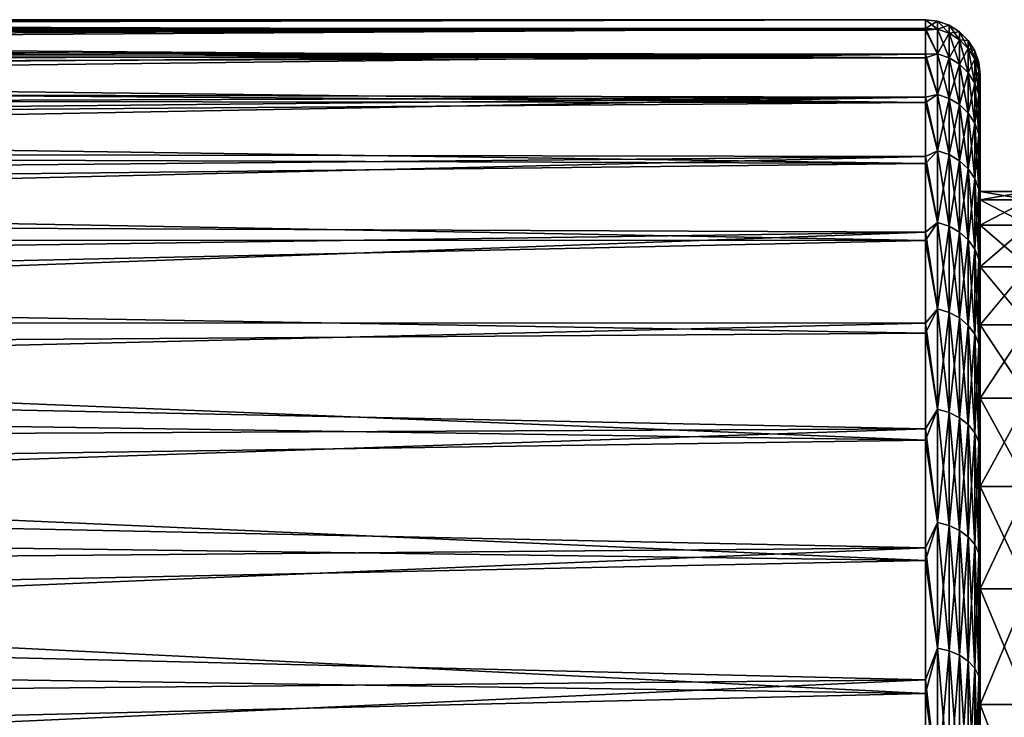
# Model space of a CAD drawing. Header units: metres. Extents: x -44 to 117, y -432 to 89.
# Tile 1007 of 1056: x 42 to 56, y 18 to 28. Entities that reach past the tile are written whole.
import ezdxf

# ---------------------------------------------------------------- set-up
doc = ezdxf.new("R2010")
doc.units = ezdxf.units.M
doc.layers.add('solid_125568', color=7, linetype='CONTINUOUS')

msp = doc.modelspace()

# ---------------------------------------------------------------- linework, layer by layer
at = {"layer": 'solid_125568'}
for points in [[(54.700001, 28, 52), (5.107524, 27.988935, 52.78706), (5.103251, 27.98074, 53.038383)], [(54.700001, 28, 52), (5.103251, 27.98074, 53.038383), (5.11938, 27.970257, 53.290257)], [(54.700001, 28, 52), (5.132648, 27.994957, 52.531391), (5.107524, 27.988935, 52.78706)], [(54.700001, 28, 52), (5.11938, 27.970257, 53.290257), (5.156945, 27.957169, 53.548122)], [(54.700001, 28, 52), (5.179847, 27.998705, 52.269356), (5.132648, 27.994957, 52.531391)], [(54.700001, 28, 52), (5.156945, 27.957169, 53.548122), (5.218321, 27.940971, 53.817162)], [(54.700001, 28, 52), (5.250309, 28, 52), (5.179847, 27.998705, 52.269356)], [(54.700001, 28, 52), (5.218321, 27.940971, 53.817162), (5.307486, 27.920895, 54.103252)], [(54.700001, 27.998743, 51.734615), (5.354377, 27.99839, 51.699684), (5.250309, 28, 52)], [(54.700001, 27.999685, 51.867306), (54.700001, 27.998743, 51.734615), (5.250309, 28, 52)], [(54.700001, 28, 52), (54.700001, 27.999685, 51.867306), (5.250309, 28, 52)], [(54.700001, 28, 52), (5.307486, 27.920895, 54.103252), (5.429921, 27.895905, 54.412151)], [(54.700001, 27.998743, 51.734615), (54.700001, 27.847574, 49.082363), (5.354377, 27.99839, 51.699684)], [(54.700001, 27.847574, 49.082363), (5.495684, 27.992998, 51.373848), (5.354377, 27.99839, 51.699684)], [(54.700001, 27.873978, 54.653564), (54.700001, 28, 52), (5.429921, 27.895905, 54.412151)], [(54.700001, 27.847574, 49.082363), (5.681963, 27.982712, 51.016197), (5.495684, 27.992998, 51.373848)], [(54.700001, 27.847574, 49.082363), (5.921327, 27.966095, 50.622478), (5.681963, 27.982712, 51.016197)], [(54.700001, 27.847574, 49.082363), (6.22024, 27.941513, 50.191181), (5.921327, 27.966095, 50.622478)], [(54.878017, 27.860584, 49.418335), (54.700001, 27.999685, 51.867306), (54.700001, 28, 52)], [(54.878017, 27.979942, 52), (54.700001, 28, 52), (54.700001, 27.873978, 54.653564)], [(54.878017, 27.860584, 49.418335), (54.700001, 28, 52), (54.878017, 27.979942, 52)], [(54.878017, 27.860584, 49.418335), (54.700001, 27.998743, 51.734615), (54.700001, 27.999685, 51.867306)], [(54.878017, 27.860584, 49.418335), (54.700001, 27.847574, 49.082363), (54.700001, 27.998743, 51.734615)], [(54.878017, 27.860584, 54.581665), (54.878017, 27.979942, 52), (54.700001, 27.873978, 54.653564)], [(55.047268, 27.920696, 52), (54.878017, 27.979942, 52), (54.878017, 27.860584, 54.581665)], [(55.047268, 27.801592, 49.423801), (54.878017, 27.979942, 52), (55.047268, 27.920696, 52)], [(55.047268, 27.801592, 49.423801), (54.878017, 27.860584, 49.418335), (54.878017, 27.979942, 52)], [(54.700001, 27.873978, 54.653564), (5.429921, 27.895905, 54.412151), (5.592243, 27.864759, 54.748669)], [(54.700001, 27.873978, 54.653564), (5.592243, 27.864759, 54.748669), (5.801667, 27.825975, 55.116898)], [(54.700001, 27.873978, 54.653564), (5.801667, 27.825975, 55.116898), (6.065075, 27.77783, 55.520256)], [(54.700001, 27.873978, 54.653564), (6.065075, 27.77783, 55.520256), (6.38815, 27.718483, 55.960522)], [(54.700001, 27.847574, 49.082363), (6.584513, 27.907021, 49.720039), (6.22024, 27.941513, 50.191181)], [(54.700001, 27.873978, 54.653564), (6.38815, 27.718483, 55.960522), (6.775943, 27.645769, 56.439762)], [(54.700001, 27.847574, 49.082363), (7.01966, 27.860279, 49.206284), (6.584513, 27.907021, 49.720039)], [(54.700001, 27.873978, 54.653564), (6.775943, 27.645769, 56.439762), (7.233368, 27.557055, 56.960724)], [(54.700001, 27.847574, 49.082363), (7.530983, 27.798435, 48.646351), (7.01966, 27.860279, 49.206284)], [(54.700001, 27.497044, 57.283241), (54.700001, 27.873978, 54.653564), (7.233368, 27.557055, 56.960724)], [(54.700001, 27.847574, 49.082363), (54.700001, 27.445732, 46.456379), (7.530983, 27.798435, 48.646351)], [(54.878017, 27.503531, 57.1413), (54.700001, 27.873978, 54.653564), (54.700001, 27.497044, 57.283241)], [(54.878017, 27.503531, 57.1413), (54.878017, 27.860584, 54.581665), (54.700001, 27.873978, 54.653564)], [(54.878017, 27.860584, 49.418335), (54.878017, 27.503531, 46.8587), (54.700001, 27.847574, 49.082363)], [(54.878017, 27.503531, 46.8587), (54.700001, 27.445732, 46.456379), (54.700001, 27.847574, 49.082363)], [(55.047268, 27.801592, 54.576199), (55.047268, 27.920696, 52), (54.878017, 27.860584, 54.581665)], [(55.047268, 27.801592, 54.576199), (54.878017, 27.860584, 54.581665), (54.878017, 27.503531, 57.1413)], [(55.047268, 27.445293, 46.869587), (54.878017, 27.503531, 46.8587), (54.878017, 27.860584, 49.418335)], [(55.047268, 27.801592, 49.423801), (55.047268, 27.445293, 46.869587), (54.878017, 27.860584, 49.418335)], [(55.199074, 27.825241, 52), (55.047268, 27.920696, 52), (55.047268, 27.801592, 54.576199)], [(55.199074, 27.706543, 49.43261), (55.047268, 27.920696, 52), (55.199074, 27.825241, 52)], [(55.199074, 27.706543, 49.43261), (55.047268, 27.801592, 49.423801), (55.047268, 27.920696, 52)], [(55.199074, 27.706543, 54.56739), (55.199074, 27.825241, 52), (55.047268, 27.801592, 54.576199)], [(55.325802, 27.69837, 52), (55.199074, 27.825241, 52), (55.199074, 27.706543, 54.56739)], [(55.325802, 27.580214, 49.444317), (55.199074, 27.825241, 52), (55.325802, 27.69837, 52)], [(55.325802, 27.580214, 49.444317), (55.199074, 27.706543, 49.43261), (55.199074, 27.825241, 52)], [(54.700001, 27.445732, 46.456379), (8.124078, 27.718008, 48.036156), (7.530983, 27.798435, 48.646351)], [(54.700001, 27.445732, 46.456379), (8.80476, 27.614626, 47.370483), (8.124078, 27.718008, 48.036156)], [(55.047268, 27.445293, 57.130413), (55.047268, 27.801592, 54.576199), (54.878017, 27.503531, 57.1413)], [(55.199074, 27.706543, 54.56739), (55.047268, 27.801592, 54.576199), (55.047268, 27.445293, 57.130413)], [(55.199074, 27.351463, 46.887127), (55.047268, 27.445293, 46.869587), (55.047268, 27.801592, 49.423801)], [(55.199074, 27.706543, 49.43261), (55.199074, 27.351463, 46.887127), (55.047268, 27.801592, 49.423801)], [(55.199074, 27.351463, 57.112873), (55.199074, 27.706543, 54.56739), (55.047268, 27.445293, 57.130413)], [(55.325802, 27.580214, 54.555683), (55.199074, 27.706543, 54.56739), (55.199074, 27.351463, 57.112873)], [(55.325802, 27.580214, 54.555683), (55.325802, 27.69837, 52), (55.199074, 27.706543, 54.56739)], [(55.325802, 27.226753, 46.910439), (55.199074, 27.351463, 46.887127), (55.199074, 27.706543, 49.43261)], [(55.325802, 27.580214, 49.444317), (55.325802, 27.226753, 46.910439), (55.199074, 27.706543, 49.43261)], [(55.421085, 27.546459, 52), (55.325802, 27.69837, 52), (55.325802, 27.580214, 54.555683)], [(55.421085, 27.428951, 49.458332), (55.325802, 27.69837, 52), (55.421085, 27.546459, 52)], [(55.421085, 27.428951, 49.458332), (55.325802, 27.580214, 49.444317), (55.325802, 27.69837, 52)], [(54.700001, 27.497044, 57.283241), (7.233368, 27.557055, 56.960724), (7.765281, 27.449097, 57.526947)], [(54.700001, 27.445732, 46.456379), (9.580399, 27.482777, 46.64304), (8.80476, 27.614626, 47.370483)], [(55.325802, 27.226753, 57.089561), (55.325802, 27.580214, 54.555683), (55.199074, 27.351463, 57.112873)], [(55.421085, 27.428951, 54.541668), (55.325802, 27.580214, 54.555683), (55.325802, 27.226753, 57.089561)], [(55.421085, 27.428951, 54.541668), (55.421085, 27.546459, 52), (55.325802, 27.580214, 54.555683)], [(55.421085, 27.077429, 46.938351), (55.325802, 27.226753, 46.910439), (55.325802, 27.580214, 49.444317)], [(55.421085, 27.428951, 49.458332), (55.421085, 27.077429, 46.938351), (55.325802, 27.580214, 49.444317)], [(55.421085, 27.428951, 54.541668), (55.480141, 27.377142, 52), (55.421085, 27.546459, 52)], [(55.480141, 27.260355, 49.473957), (55.421085, 27.546459, 52), (55.480141, 27.377142, 52)], [(55.421085, 27.428951, 49.458332), (55.421085, 27.546459, 52), (55.480141, 27.260355, 49.473957)], [(54.700001, 27.497044, 57.283241), (7.765281, 27.449097, 57.526947), (8.377006, 27.317892, 58.142696)], [(54.700001, 27.497044, 57.283241), (8.377006, 27.317892, 58.142696), (9.074387, 27.158472, 58.813034)], [(54.700001, 27.497044, 57.283241), (9.074387, 27.158472, 58.813034), (9.864387, 26.964523, 59.544167)], [(54.700001, 27.445732, 46.456379), (10.459717, 27.31535, 45.846001), (9.580399, 27.482777, 46.64304)], [(54.700001, 26.872591, 59.86536), (54.700001, 27.497044, 57.283241), (9.864387, 26.964523, 59.544167)], [(54.700001, 27.445732, 46.456379), (54.700001, 26.796835, 43.880295), (10.459717, 27.31535, 45.846001)], [(54.878017, 27.503531, 46.8587), (54.878017, 26.911825, 44.342926), (54.700001, 27.445732, 46.456379)], [(54.878017, 26.911825, 59.657074), (54.878017, 27.503531, 57.1413), (54.700001, 27.497044, 57.283241)], [(54.878017, 26.911825, 59.657074), (54.700001, 27.497044, 57.283241), (54.700001, 26.872591, 59.86536)], [(54.878017, 26.911825, 44.342926), (54.700001, 26.796835, 43.880295), (54.700001, 27.445732, 46.456379)], [(55.047268, 27.445293, 57.130413), (54.878017, 27.503531, 57.1413), (54.878017, 26.911825, 59.657074)], [(55.047268, 26.854843, 44.359138), (54.878017, 26.911825, 44.342926), (54.878017, 27.503531, 46.8587)], [(55.047268, 27.445293, 46.869587), (55.047268, 26.854843, 44.359138), (54.878017, 27.503531, 46.8587)], [(55.047268, 26.854843, 59.640862), (55.047268, 27.445293, 57.130413), (54.878017, 26.911825, 59.657074)], [(55.199074, 27.351463, 57.112873), (55.047268, 27.445293, 57.130413), (55.047268, 26.854843, 59.640862)], [(55.199074, 26.763031, 44.385262), (55.047268, 26.854843, 44.359138), (55.047268, 27.445293, 46.869587)], [(55.199074, 27.351463, 46.887127), (55.199074, 26.763031, 44.385262), (55.047268, 27.445293, 46.869587)], [(55.421085, 27.077429, 57.061649), (55.421085, 27.428951, 54.541668), (55.325802, 27.226753, 57.089561)], [(55.421085, 27.428951, 54.541668), (55.480141, 27.260355, 54.526043), (55.480141, 27.377142, 52)], [(55.421085, 27.077429, 57.061649), (55.480141, 27.260355, 54.526043), (55.421085, 27.428951, 54.541668)], [(55.421085, 27.428951, 49.458332), (55.480141, 27.260355, 49.473957), (55.480141, 26.910994, 46.969463)], [(55.421085, 27.428951, 49.458332), (55.480141, 26.910994, 46.969463), (55.421085, 27.077429, 46.938351)], [(54.700001, 26.796835, 43.880295), (11.453753, 27.103085, 44.969868), (10.459717, 27.31535, 45.846001)], [(55.199074, 26.763031, 59.614738), (55.199074, 27.351463, 57.112873), (55.047268, 26.854843, 59.640862)], [(55.325802, 27.226753, 57.089561), (55.199074, 27.351463, 57.112873), (55.199074, 26.763031, 59.614738)], [(55.325802, 26.641003, 44.419983), (55.199074, 26.763031, 44.385262), (55.199074, 27.351463, 46.887127)], [(55.325802, 27.226753, 46.910439), (55.325802, 26.641003, 44.419983), (55.199074, 27.351463, 46.887127)], [(55.421085, 27.077429, 57.061649), (55.480141, 26.910994, 57.030537), (55.480141, 27.260355, 54.526043)], [(55.5, 27.200001, 52), (55.480141, 27.377142, 52), (55.480141, 27.260355, 54.526043)], [(55.5, 27.070589, 49.349888), (55.480141, 27.377142, 52), (55.5, 27.200001, 52)], [(55.480141, 27.260355, 49.473957), (55.480141, 27.377142, 52), (55.5, 27.070589, 49.349888)], [(55.5, 27.070616, 54.649845), (55.480141, 27.260355, 54.526043), (55.480141, 26.910994, 57.030537)], [(55.5, 27.070616, 54.649845), (55.5, 27.200001, 52), (55.480141, 27.260355, 54.526043)], [(55.480141, 27.260355, 49.473957), (55.5, 27.070589, 49.349888), (55.5, 26.908304, 48.027214)], [(55.480141, 26.910994, 46.969463), (55.480141, 27.260355, 49.473957), (55.5, 26.908304, 48.027214)], [(55.325802, 26.641003, 59.580017), (55.325802, 27.226753, 57.089561), (55.199074, 26.763031, 59.614738)], [(55.421085, 27.077429, 57.061649), (55.325802, 27.226753, 57.089561), (55.325802, 26.641003, 59.580017)], [(55.421085, 26.494892, 44.461552), (55.325802, 26.641003, 44.419983), (55.325802, 27.226753, 46.910439)], [(55.421085, 27.077429, 46.938351), (55.421085, 26.494892, 44.461552), (55.325802, 27.226753, 46.910439)], [(55.5, 25.499998, 52), (55.5, 27.200001, 52), (55.5, 27.070616, 54.649845)], [(55.5, 25.377205, 49.500534), (55.5, 27.070589, 49.349888), (55.5, 27.200001, 52)], [(55.5, 25.499998, 52), (55.5, 25.377205, 49.500534), (55.5, 27.200001, 52)], [(54.700001, 26.872591, 59.86536), (9.864387, 26.964523, 59.544167), (10.755881, 26.727871, 60.343918)], [(54.700001, 26.796835, 43.880295), (12.576849, 26.833492, 44.002266), (11.453753, 27.103085, 44.969868)], [(55.421085, 26.494892, 59.538448), (55.421085, 27.077429, 57.061649), (55.325802, 26.641003, 59.580017)], [(55.421085, 26.494892, 59.538448), (55.480141, 26.910994, 57.030537), (55.421085, 27.077429, 57.061649)], [(55.421085, 27.077429, 46.938351), (55.480141, 26.910994, 46.969463), (55.480141, 26.332037, 44.507889)], [(55.421085, 27.077429, 46.938351), (55.480141, 26.332037, 44.507889), (55.421085, 26.494892, 44.461552)], [(55.5, 26.908356, 55.972435), (55.5, 27.070616, 54.649845), (55.480141, 26.910994, 57.030537)], [(55.5, 25.377205, 54.499466), (55.5, 27.070616, 54.649845), (55.5, 26.908356, 55.972435)], [(55.5, 25.377205, 54.499466), (55.5, 25.499998, 52), (55.5, 27.070616, 54.649845)], [(55.5, 25.010015, 47.025158), (55.5, 26.908304, 48.027214), (55.5, 27.070589, 49.349888)], [(55.5, 25.377205, 49.500534), (55.5, 25.010015, 47.025158), (55.5, 27.070589, 49.349888)], [(54.700001, 26.872591, 59.86536), (10.755881, 26.727871, 60.343918), (11.760089, 26.437759, 61.221977)], [(54.700001, 26.872591, 59.86536), (11.760089, 26.437759, 61.221977), (12.891668, 26.07966, 62.190746)], [(54.700001, 26.796835, 43.880295), (13.846195, 26.489914, 42.928921), (12.576849, 26.833492, 44.002266)], [(54.700001, 26.006241, 62.376678), (54.700001, 26.872591, 59.86536), (12.891668, 26.07966, 62.190746)], [(54.878017, 26.911825, 44.342926), (54.878017, 26.090519, 41.892479), (54.700001, 26.796835, 43.880295)], [(54.878017, 26.090519, 62.107521), (54.878017, 26.911825, 59.657074), (54.700001, 26.872591, 59.86536)], [(54.878017, 26.090519, 62.107521), (54.700001, 26.872591, 59.86536), (54.700001, 26.006241, 62.376678)], [(55.047268, 26.854843, 59.640862), (54.878017, 26.911825, 59.657074), (54.878017, 26.090519, 62.107521)], [(55.047268, 26.035275, 41.913879), (54.878017, 26.090519, 41.892479), (54.878017, 26.911825, 44.342926)], [(55.047268, 26.854843, 44.359138), (55.047268, 26.035275, 41.913879), (54.878017, 26.911825, 44.342926)], [(55.047268, 26.035275, 62.086121), (55.047268, 26.854843, 59.640862), (54.878017, 26.090519, 62.107521)], [(55.199074, 26.763031, 59.614738), (55.047268, 26.854843, 59.640862), (55.047268, 26.035275, 62.086121)], [(55.199074, 25.946264, 41.948364), (55.047268, 26.035275, 41.913879), (55.047268, 26.854843, 44.359138)], [(55.199074, 26.763031, 44.385262), (55.199074, 25.946264, 41.948364), (55.047268, 26.854843, 44.359138)], [(55.421085, 26.494892, 59.538448), (55.480141, 26.332037, 59.492111), (55.480141, 26.910994, 57.030537)], [(55.5, 26.681049, 57.287857), (55.480141, 26.910994, 57.030537), (55.480141, 26.332037, 59.492111)], [(55.5, 26.681049, 57.287857), (55.5, 26.908356, 55.972435), (55.480141, 26.910994, 57.030537)], [(55.480141, 26.910994, 46.969463), (55.5, 26.908304, 48.027214), (55.5, 26.680971, 46.711739)], [(55.480141, 26.910994, 46.969463), (55.5, 26.680971, 46.711739), (55.5, 26.389038, 45.407684)], [(55.480141, 26.332037, 44.507889), (55.480141, 26.910994, 46.969463), (55.5, 26.389038, 45.407684)], [(55.5, 25.010015, 56.974842), (55.5, 26.908356, 55.972435), (55.5, 26.681049, 57.287857)], [(55.5, 25.010015, 56.974842), (55.5, 25.377205, 54.499466), (55.5, 26.908356, 55.972435)], [(55.5, 25.010015, 47.025158), (55.5, 26.680971, 46.711739), (55.5, 26.908304, 48.027214)], [(54.700001, 26.796835, 43.880295), (54.700001, 25.906721, 41.3773), (13.846195, 26.489914, 42.928921)], [(54.878017, 26.090519, 41.892479), (54.700001, 25.906721, 41.3773), (54.700001, 26.796835, 43.880295)], [(55.199074, 25.946264, 62.051636), (55.199074, 26.763031, 59.614738), (55.047268, 26.035275, 62.086121)], [(55.325802, 26.641003, 59.580017), (55.199074, 26.763031, 59.614738), (55.199074, 25.946264, 62.051636)], [(55.325802, 25.827961, 41.994194), (55.199074, 25.946264, 41.948364), (55.199074, 26.763031, 44.385262)], [(55.325802, 26.641003, 44.419983), (55.325802, 25.827961, 41.994194), (55.199074, 26.763031, 44.385262)], [(55.5, 26.389145, 58.591888), (55.5, 26.681049, 57.287857), (55.480141, 26.332037, 59.492111)], [(55.5, 25.010015, 56.974842), (55.5, 26.681049, 57.287857), (55.5, 26.389145, 58.591888)], [(55.5, 24.401976, 44.597729), (55.5, 26.389038, 45.407684), (55.5, 26.680971, 46.711739)], [(55.5, 25.010015, 47.025158), (55.5, 24.401976, 44.597729), (55.5, 26.680971, 46.711739)], [(55.325802, 25.827961, 62.005806), (55.325802, 26.641003, 59.580017), (55.199074, 25.946264, 62.051636)], [(55.421085, 26.494892, 59.538448), (55.325802, 26.641003, 59.580017), (55.325802, 25.827961, 62.005806)], [(55.421085, 25.68631, 42.049072), (55.325802, 25.827961, 41.994194), (55.325802, 26.641003, 44.419983)], [(55.421085, 26.494892, 44.461552), (55.421085, 25.68631, 42.049072), (55.325802, 26.641003, 44.419983)], [(54.700001, 25.906721, 41.3773), (15.288157, 26.047836, 41.728184), (13.846195, 26.489914, 42.928921)], [(55.421085, 25.68631, 61.950928), (55.421085, 26.494892, 59.538448), (55.325802, 25.827961, 62.005806)], [(55.421085, 25.68631, 61.950928), (55.480141, 26.332037, 59.492111), (55.421085, 26.494892, 59.538448)], [(55.421085, 26.494892, 44.461552), (55.480141, 26.332037, 44.507889), (55.480141, 25.528423, 42.110237)], [(55.421085, 26.494892, 44.461552), (55.480141, 25.528423, 42.110237), (55.421085, 25.68631, 42.049072)], [(55.5, 26.03344, 59.880356), (55.5, 26.389145, 58.591888), (55.480141, 26.332037, 59.492111)], [(55.480141, 26.332037, 44.507889), (55.5, 26.389038, 45.407684), (55.5, 26.033314, 44.119228)], [(55.5, 24.401976, 59.402271), (55.5, 26.389145, 58.591888), (55.5, 26.03344, 59.880356)], [(55.5, 24.401976, 59.402271), (55.5, 25.010015, 56.974842), (55.5, 26.389145, 58.591888)], [(55.5, 24.401976, 44.597729), (55.5, 26.033314, 44.119228), (55.5, 26.389038, 45.407684)], [(55.421085, 25.68631, 61.950928), (55.480141, 25.528423, 61.889763), (55.480141, 26.332037, 59.492111)], [(55.5, 26.03344, 59.880356), (55.480141, 26.332037, 59.492111), (55.480141, 25.528423, 61.889763)], [(55.480141, 26.332037, 44.507889), (55.5, 26.033314, 44.119228), (55.5, 25.614925, 42.850376)], [(55.480141, 25.528423, 42.110237), (55.480141, 26.332037, 44.507889), (55.5, 25.614925, 42.850376)], [(54.700001, 26.006241, 62.376678), (12.891668, 26.07966, 62.190746), (14.16795, 25.634159, 63.264542)], [(54.700001, 26.006241, 62.376678), (14.16795, 25.634159, 63.264542), (15.623263, 25.069063, 64.471649)], [(54.700001, 25.906721, 41.3773), (16.918312, 25.478476, 40.387627), (15.288157, 26.047836, 41.728184)], [(54.700001, 24.905792, 64.794586), (54.700001, 26.006241, 62.376678), (15.623263, 25.069063, 64.471649)], [(54.878017, 26.090519, 41.892479), (54.878017, 25.046618, 39.528267), (54.700001, 25.906721, 41.3773)], [(54.878017, 25.046618, 64.471733), (54.878017, 26.090519, 62.107521), (54.700001, 26.006241, 62.376678)], [(54.878017, 25.046618, 64.471733), (54.700001, 26.006241, 62.376678), (54.700001, 24.905792, 64.794586)], [(55.047268, 26.035275, 62.086121), (54.878017, 26.090519, 62.107521), (54.878017, 25.046618, 64.471733)], [(55.047268, 24.993584, 39.554676), (54.878017, 25.046618, 39.528267), (54.878017, 26.090519, 41.892479)], [(55.047268, 26.035275, 41.913879), (55.047268, 24.993584, 39.554676), (54.878017, 26.090519, 41.892479)], [(55.047268, 24.993584, 64.445328), (55.047268, 26.035275, 62.086121), (54.878017, 25.046618, 64.471733)], [(55.199074, 25.946264, 62.051636), (55.047268, 26.035275, 62.086121), (55.047268, 24.993584, 64.445328)], [(55.199074, 24.908134, 39.597221), (55.047268, 24.993584, 39.554676), (55.047268, 26.035275, 41.913879)], [(55.199074, 25.946264, 41.948364), (55.199074, 24.908134, 39.597221), (55.047268, 26.035275, 41.913879)], [(55.5, 25.615065, 61.149235), (55.5, 26.03344, 59.880356), (55.480141, 25.528423, 61.889763)], [(55.5, 24.401976, 59.402271), (55.5, 26.03344, 59.880356), (55.5, 25.615065, 61.149235)], [(55.5, 23.558941, 42.241604), (55.5, 25.614925, 42.850376), (55.5, 26.033314, 44.119228)], [(55.5, 24.401976, 44.597729), (55.5, 23.558941, 42.241604), (55.5, 26.033314, 44.119228)], [(54.700001, 25.906721, 41.3773), (54.700001, 24.783405, 38.969929), (16.918312, 25.478476, 40.387627)], [(54.878017, 25.046618, 39.528267), (54.700001, 24.783405, 38.969929), (54.700001, 25.906721, 41.3773)], [(55.199074, 24.908134, 64.402779), (55.199074, 25.946264, 62.051636), (55.047268, 24.993584, 64.445328)], [(55.325802, 25.827961, 62.005806), (55.199074, 25.946264, 62.051636), (55.199074, 24.908134, 64.402779)], [(55.325802, 24.794565, 39.653774), (55.199074, 24.908134, 39.597221), (55.199074, 25.946264, 41.948364)], [(55.325802, 25.827961, 41.994194), (55.325802, 24.794565, 39.653774), (55.199074, 25.946264, 41.948364)], [(55.325802, 24.794565, 64.34623), (55.325802, 25.827961, 62.005806), (55.199074, 24.908134, 64.402779)], [(55.421085, 25.68631, 61.950928), (55.325802, 25.827961, 62.005806), (55.325802, 24.794565, 64.34623)], [(55.421085, 24.658579, 39.721485), (55.325802, 24.794565, 39.653774), (55.325802, 25.827961, 41.994194)], [(55.421085, 25.68631, 42.049072), (55.421085, 24.658579, 39.721485), (55.325802, 25.827961, 41.994194)], [(55.421085, 24.658579, 64.278511), (55.421085, 25.68631, 61.950928), (55.325802, 24.794565, 64.34623)], [(55.421085, 24.658579, 64.278511), (55.480141, 25.528423, 61.889763), (55.421085, 25.68631, 61.950928)], [(55.421085, 25.68631, 42.049072), (55.480141, 25.528423, 42.110237), (55.480141, 24.507011, 39.796959)], [(55.421085, 25.68631, 42.049072), (55.480141, 24.507011, 39.796959), (55.421085, 24.658579, 39.721485)], [(55.421085, 24.658579, 64.278511), (55.480141, 24.507011, 64.203041), (55.480141, 25.528423, 61.889763)], [(55.5, 25.135181, 62.395317), (55.5, 25.615065, 61.149235), (55.480141, 25.528423, 61.889763)], [(55.480141, 25.528423, 42.110237), (55.5, 25.614925, 42.850376), (55.5, 25.135029, 41.604313)], [(55.5, 25.135181, 62.395317), (55.480141, 25.528423, 61.889763), (55.480141, 24.507011, 64.203041)], [(55.480141, 25.528423, 42.110237), (55.5, 25.135029, 41.604313), (55.5, 24.594669, 40.383537)], [(55.480141, 24.507011, 39.796959), (55.480141, 25.528423, 42.110237), (55.5, 24.594669, 40.383537)], [(55.5, 23.558941, 61.758396), (55.5, 25.615065, 61.149235), (55.5, 25.135181, 62.395317)], [(55.5, 23.558941, 61.758396), (55.5, 24.401976, 59.402271), (55.5, 25.615065, 61.149235)], [(55.5, 23.558941, 42.241604), (55.5, 25.135029, 41.604313), (55.5, 25.614925, 42.850376)], [(54.700001, 24.783405, 38.969929), (18.646982, 24.788761, 38.980122), (16.918312, 25.478476, 40.387627)], [(56.200001, 25.5, 52), (55.5, 25.499998, 52), (55.5, 25.377205, 54.499466)], [(56.200001, 25.377228, 49.50074), (55.5, 25.499998, 52), (56.200001, 25.5, 52)], [(56.200001, 25.5, 52), (55.5, 25.377205, 54.499466), (56.200001, 25.377228, 54.49926)], [(56.200001, 25.377228, 49.50074), (55.5, 25.377205, 49.500534), (55.5, 25.499998, 52)], [(56.200001, 25.010015, 47.02515), (55.5, 25.377205, 49.500534), (56.200001, 25.377228, 49.50074)], [(56.200001, 25.377228, 54.49926), (55.5, 25.377205, 54.499466), (55.5, 25.010015, 56.974842)], [(56.200001, 25.377228, 54.49926), (55.5, 25.010015, 56.974842), (56.200001, 25.010015, 56.97485)], [(56.200001, 25.010015, 47.02515), (55.5, 25.010015, 47.025158), (55.5, 25.377205, 49.500534)], [(55.5, 24.594837, 63.616104), (55.5, 25.135181, 62.395317), (55.480141, 24.507011, 64.203041)], [(55.5, 23.558941, 61.758396), (55.5, 25.135181, 62.395317), (55.5, 24.594837, 63.616104)], [(55.5, 22.489008, 39.979416), (55.5, 24.594669, 40.383537), (55.5, 25.135029, 41.604313)], [(55.5, 23.558941, 42.241604), (55.5, 22.489008, 39.979416), (55.5, 25.135029, 41.604313)], [(54.700001, 24.905792, 64.794586), (15.623263, 25.069063, 64.471649), (17.223534, 24.37237, 65.7836)], [(54.878017, 25.046618, 39.528267), (54.878017, 23.789026, 37.270458), (54.700001, 24.783405, 38.969929)], [(54.878017, 23.789026, 66.729538), (54.878017, 25.046618, 64.471733), (54.700001, 24.905792, 64.794586)], [(55.047268, 24.993584, 64.445328), (54.878017, 25.046618, 64.471733), (54.878017, 23.789026, 66.729538)], [(55.047268, 23.738655, 37.301647), (54.878017, 23.789026, 37.270458), (54.878017, 25.046618, 39.528267)], [(55.047268, 24.993584, 39.554676), (55.047268, 23.738655, 37.301647), (54.878017, 25.046618, 39.528267)], [(55.047268, 23.738655, 66.698357), (55.047268, 24.993584, 64.445328), (54.878017, 23.789026, 66.729538)], [(55.199074, 24.908134, 64.402779), (55.047268, 24.993584, 64.445328), (55.047268, 23.738655, 66.698357)], [(55.199074, 23.657497, 37.351898), (55.047268, 23.738655, 37.301647), (55.047268, 24.993584, 39.554676)], [(55.199074, 24.908134, 39.597221), (55.199074, 23.657497, 37.351898), (55.047268, 24.993584, 39.554676)], [(56.200001, 24.401922, 44.597553), (55.5, 24.401976, 44.597729), (55.5, 25.010015, 47.025158)], [(56.200001, 24.401922, 44.597553), (55.5, 25.010015, 47.025158), (56.200001, 25.010015, 47.02515)], [(56.200001, 25.010015, 56.97485), (55.5, 25.010015, 56.974842), (55.5, 24.401976, 59.402271)], [(56.200001, 25.010015, 56.97485), (55.5, 24.401976, 59.402271), (56.200001, 24.401922, 59.402447)], [(54.700001, 24.905792, 64.794586), (17.223534, 24.37237, 65.7836), (18.831596, 23.586132, 67.089546)], [(54.700001, 23.581152, 67.097328), (54.700001, 24.905792, 64.794586), (18.831596, 23.586132, 67.089546)], [(54.878017, 23.789026, 66.729538), (54.700001, 24.905792, 64.794586), (54.700001, 23.581152, 67.097328)], [(55.199074, 23.657497, 66.648102), (55.199074, 24.908134, 64.402779), (55.047268, 23.738655, 66.698357)], [(55.325802, 24.794565, 64.34623), (55.199074, 24.908134, 64.402779), (55.199074, 23.657497, 66.648102)], [(55.325802, 23.549629, 37.418686), (55.199074, 23.657497, 37.351898), (55.199074, 24.908134, 39.597221)], [(55.325802, 24.794565, 39.653774), (55.325802, 23.549629, 37.418686), (55.199074, 24.908134, 39.597221)], [(54.700001, 24.783405, 38.969929), (20.333982, 24.023384, 37.616779), (18.646982, 24.788761, 38.980122)], [(54.700001, 24.783405, 38.969929), (54.700001, 23.436998, 36.679848), (20.333982, 24.023384, 37.616779)], [(54.878017, 23.789026, 37.270458), (54.700001, 23.436998, 36.679848), (54.700001, 24.783405, 38.969929)], [(55.325802, 23.549629, 66.581314), (55.325802, 24.794565, 64.34623), (55.199074, 23.657497, 66.648102)], [(55.421085, 24.658579, 64.278511), (55.325802, 24.794565, 64.34623), (55.325802, 23.549629, 66.581314)], [(55.421085, 23.420473, 37.498657), (55.325802, 23.549629, 37.418686), (55.325802, 24.794565, 39.653774)], [(55.421085, 24.658579, 39.721485), (55.421085, 23.420473, 37.498657), (55.325802, 24.794565, 39.653774)], [(55.421085, 23.420473, 66.501343), (55.421085, 24.658579, 64.278511), (55.325802, 23.549629, 66.581314)], [(55.421085, 23.420473, 66.501343), (55.480141, 24.507011, 64.203041), (55.421085, 24.658579, 64.278511)], [(55.421085, 24.658579, 39.721485), (55.480141, 24.507011, 39.796959), (55.480141, 23.276514, 37.587791)], [(55.421085, 24.658579, 39.721485), (55.480141, 23.276514, 37.587791), (55.421085, 23.420473, 37.498657)], [(55.5, 23.995134, 64.809113), (55.5, 24.594837, 63.616104), (55.480141, 24.507011, 64.203041)], [(55.480141, 24.507011, 39.796959), (55.5, 24.594669, 40.383537), (55.5, 23.994949, 39.19054)], [(55.5, 22.489008, 64.020584), (55.5, 24.594837, 63.616104), (55.5, 23.995134, 64.809113)], [(55.5, 22.489008, 64.020584), (55.5, 23.558941, 61.758396), (55.5, 24.594837, 63.616104)], [(55.5, 22.489008, 39.979416), (55.5, 23.994949, 39.19054), (55.5, 24.594669, 40.383537)], [(55.421085, 23.420473, 66.501343), (55.480141, 23.276514, 66.412209), (55.480141, 24.507011, 64.203041)], [(55.5, 23.995134, 64.809113), (55.480141, 24.507011, 64.203041), (55.480141, 23.276514, 66.412209)], [(55.480141, 24.507011, 39.796959), (55.5, 23.994949, 39.19054), (55.5, 23.337177, 38.028027)], [(55.480141, 23.276514, 37.587791), (55.480141, 24.507011, 39.796959), (55.5, 23.337177, 38.028027)], [(56.200001, 23.558994, 42.241734), (55.5, 23.558941, 42.241604), (55.5, 24.401976, 44.597729)], [(56.200001, 23.558994, 42.241734), (55.5, 24.401976, 44.597729), (56.200001, 24.401922, 44.597553)], [(56.200001, 24.401922, 59.402447), (55.5, 24.401976, 59.402271), (55.5, 23.558941, 61.758396)], [(56.200001, 24.401922, 59.402447), (55.5, 23.558941, 61.758396), (56.200001, 23.558994, 61.758266)], [(54.700001, 23.436998, 36.679848), (21.933153, 23.205532, 36.331455), (20.333982, 24.023384, 37.616779)], [(55.5, 23.337374, 65.971642), (55.5, 23.995134, 64.809113), (55.480141, 23.276514, 66.412209)], [(55.5, 22.489008, 64.020584), (55.5, 23.995134, 64.809113), (55.5, 23.337374, 65.971642)], [(55.5, 21.20248, 37.83297), (55.5, 23.337177, 38.028027), (55.5, 23.994949, 39.19054)], [(55.5, 22.489008, 39.979416), (55.5, 21.20248, 37.83297), (55.5, 23.994949, 39.19054)], [(54.878017, 23.789026, 37.270458), (54.878017, 22.328476, 35.138317), (54.700001, 23.436998, 36.679848)], [(54.878017, 22.328476, 68.861679), (54.878017, 23.789026, 66.729538), (54.700001, 23.581152, 67.097328)], [(55.047268, 23.738655, 66.698357), (54.878017, 23.789026, 66.729538), (54.878017, 22.328476, 68.861679)], [(55.047268, 22.281197, 35.174023), (54.878017, 22.328476, 35.138317), (54.878017, 23.789026, 37.270458)], [(55.047268, 23.738655, 37.301647), (55.047268, 22.281197, 35.174023), (54.878017, 23.789026, 37.270458)], [(55.047268, 22.281197, 68.825981), (55.047268, 23.738655, 66.698357), (54.878017, 22.328476, 68.861679)], [(55.199074, 23.657497, 66.648102), (55.047268, 23.738655, 66.698357), (55.047268, 22.281197, 68.825981)], [(55.199074, 22.205023, 35.231544), (55.047268, 22.281197, 35.174023), (55.047268, 23.738655, 37.301647)], [(55.199074, 23.657497, 37.351898), (55.199074, 22.205023, 35.231544), (55.047268, 23.738655, 37.301647)], [(54.700001, 23.581152, 67.097328), (18.831596, 23.586132, 67.089546), (20.355774, 22.752743, 68.319092)], [(54.700001, 22.044241, 69.264168), (54.700001, 23.581152, 67.097328), (20.355774, 22.752743, 68.319092)], [(54.878017, 22.328476, 68.861679), (54.700001, 23.581152, 67.097328), (54.700001, 22.044241, 69.264168)], [(55.199074, 22.205023, 68.768456), (55.199074, 23.657497, 66.648102), (55.047268, 22.281197, 68.825981)], [(55.325802, 23.549629, 66.581314), (55.199074, 23.657497, 66.648102), (55.199074, 22.205023, 68.768456)], [(55.325802, 22.103777, 35.308002), (55.199074, 22.205023, 35.231544), (55.199074, 23.657497, 37.351898)], [(55.325802, 23.549629, 37.418686), (55.325802, 22.103777, 35.308002), (55.199074, 23.657497, 37.351898)], [(55.325802, 22.103777, 68.692001), (55.325802, 23.549629, 66.581314), (55.199074, 22.205023, 68.768456)], [(55.421085, 23.420473, 66.501343), (55.325802, 23.549629, 66.581314), (55.325802, 22.103777, 68.692001)], [(55.421085, 21.98255, 35.399548), (55.325802, 22.103777, 35.308002), (55.325802, 23.549629, 37.418686)], [(55.421085, 23.420473, 37.498657), (55.421085, 21.98255, 35.399548), (55.325802, 23.549629, 37.418686)], [(56.200001, 22.489027, 39.979446), (55.5, 23.558941, 42.241604), (56.200001, 23.558994, 42.241734)], [(56.200001, 23.558994, 61.758266), (55.5, 23.558941, 61.758396), (55.5, 22.489008, 64.020584)], [(56.200001, 23.558994, 61.758266), (55.5, 22.489008, 64.020584), (56.200001, 22.489027, 64.020554)], [(56.200001, 22.489027, 39.979446), (55.5, 22.489008, 39.979416), (55.5, 23.558941, 42.241604)], [(54.700001, 23.436998, 36.679848), (54.700001, 21.87962, 34.527672), (21.933153, 23.205532, 36.331455)], [(54.878017, 22.328476, 35.138317), (54.700001, 21.87962, 34.527672), (54.700001, 23.436998, 36.679848)], [(55.421085, 21.98255, 68.600449), (55.421085, 23.420473, 66.501343), (55.325802, 22.103777, 68.692001)], [(55.421085, 21.98255, 68.600449), (55.480141, 23.276514, 66.412209), (55.421085, 23.420473, 66.501343)], [(55.421085, 23.420473, 37.498657), (55.480141, 23.276514, 37.587791), (55.480141, 21.847431, 35.501587)], [(55.421085, 23.420473, 37.498657), (55.480141, 21.847431, 35.501587), (55.421085, 21.98255, 35.399548)], [(55.421085, 21.98255, 68.600449), (55.480141, 21.847431, 68.498413), (55.480141, 23.276514, 66.412209)], [(55.5, 22.623207, 67.100677), (55.5, 23.337374, 65.971642), (55.480141, 23.276514, 66.412209)], [(55.480141, 23.276514, 37.587791), (55.5, 23.337177, 38.028027), (55.5, 22.623007, 36.899025)], [(55.5, 22.623207, 67.100677), (55.480141, 23.276514, 66.412209), (55.480141, 21.847431, 68.498413)], [(55.480141, 23.276514, 37.587791), (55.5, 22.623007, 36.899025), (55.5, 21.854282, 35.806473)], [(55.480141, 21.847431, 35.501587), (55.480141, 23.276514, 37.587791), (55.5, 21.854282, 35.806473)], [(55.5, 21.20248, 66.16703), (55.5, 23.337374, 65.971642), (55.5, 22.623207, 67.100677)], [(55.5, 21.20248, 66.16703), (55.5, 22.489008, 64.020584), (55.5, 23.337374, 65.971642)], [(55.5, 21.20248, 37.83297), (55.5, 22.623007, 36.899025), (55.5, 23.337177, 38.028027)], [(54.700001, 21.87962, 34.527672), (23.44203, 22.342499, 35.123604), (21.933153, 23.205532, 36.331455)], [(54.700001, 22.044241, 69.264168), (20.355774, 22.752743, 68.319092), (21.790815, 21.880674, 69.471008)], [(55.5, 21.854483, 68.193253), (55.5, 22.623207, 67.100677), (55.480141, 21.847431, 68.498413)], [(55.5, 19.711754, 68.17704), (55.5, 22.623207, 67.100677), (55.5, 21.854483, 68.193253)], [(55.5, 19.711754, 68.17704), (55.5, 21.20248, 66.16703), (55.5, 22.623207, 67.100677)], [(55.5, 19.711754, 35.82296), (55.5, 21.854282, 35.806473), (55.5, 22.623007, 36.899025)], [(55.5, 21.20248, 37.83297), (55.5, 19.711754, 35.82296), (55.5, 22.623007, 36.899025)], [(56.200001, 21.202389, 37.832832), (55.5, 22.489008, 39.979416), (56.200001, 22.489027, 39.979446)], [(56.200001, 22.489027, 64.020554), (55.5, 22.489008, 64.020584), (55.5, 21.20248, 66.16703)], [(56.200001, 22.489027, 64.020554), (55.5, 21.20248, 66.16703), (56.200001, 21.202389, 66.167168)], [(56.200001, 21.202389, 37.832832), (55.5, 21.20248, 37.83297), (55.5, 22.489008, 39.979416)], [(54.700001, 21.87962, 34.527672), (24.859367, 21.441364, 33.992561), (23.44203, 22.342499, 35.123604)], [(54.878017, 22.328476, 35.138317), (54.878017, 20.677427, 33.150036), (54.700001, 21.87962, 34.527672)], [(54.878017, 20.677427, 70.849968), (54.878017, 22.328476, 68.861679), (54.700001, 22.044241, 69.264168)], [(55.047268, 22.281197, 68.825981), (54.878017, 22.328476, 68.861679), (54.878017, 20.677427, 70.849968)], [(55.047268, 20.633644, 33.189949), (54.878017, 20.677427, 33.150036), (54.878017, 22.328476, 35.138317)], [(55.047268, 22.281197, 35.174023), (55.047268, 20.633644, 33.189949), (54.878017, 22.328476, 35.138317)], [(55.047268, 20.633644, 70.810051), (55.047268, 22.281197, 68.825981), (54.878017, 20.677427, 70.849968)], [(55.199074, 22.205023, 68.768456), (55.047268, 22.281197, 68.825981), (55.047268, 20.633644, 70.810051)], [(55.199074, 20.563101, 33.254257), (55.047268, 20.633644, 33.189949), (55.047268, 22.281197, 35.174023)], [(55.199074, 22.205023, 35.231544), (55.199074, 20.563101, 33.254257), (55.047268, 22.281197, 35.174023)], [(55.199074, 20.563101, 70.745743), (55.199074, 22.205023, 68.768456), (55.047268, 20.633644, 70.810051)], [(55.325802, 22.103777, 68.692001), (55.199074, 22.205023, 68.768456), (55.199074, 20.563101, 70.745743)], [(55.325802, 20.469343, 33.339729), (55.199074, 20.563101, 33.254257), (55.199074, 22.205023, 35.231544)], [(55.325802, 22.103777, 35.308002), (55.325802, 20.469343, 33.339729), (55.199074, 22.205023, 35.231544)], [(55.325802, 20.469343, 70.660271), (55.325802, 22.103777, 68.692001), (55.199074, 20.563101, 70.745743)], [(55.421085, 21.98255, 68.600449), (55.325802, 22.103777, 68.692001), (55.325802, 20.469343, 70.660271)], [(55.421085, 20.357079, 33.44207), (55.325802, 20.469343, 33.339729), (55.325802, 22.103777, 35.308002)], [(55.421085, 21.98255, 35.399548), (55.421085, 20.357079, 33.44207), (55.325802, 22.103777, 35.308002)], [(54.700001, 22.044241, 69.264168), (21.790815, 21.880674, 69.471008), (23.13755, 20.975574, 70.54792)], [(54.700001, 20.308897, 71.275597), (54.700001, 22.044241, 69.264168), (23.13755, 20.975574, 70.54792)], [(54.878017, 20.677427, 70.849968), (54.700001, 22.044241, 69.264168), (54.700001, 20.308897, 71.275597)], [(55.421085, 20.357079, 70.55793), (55.421085, 21.98255, 68.600449), (55.325802, 20.469343, 70.660271)], [(55.421085, 20.357079, 70.55793), (55.480141, 21.847431, 68.498413), (55.421085, 21.98255, 68.600449)], [(55.421085, 21.98255, 35.399548), (55.480141, 21.847431, 35.501587), (55.480141, 20.231953, 33.556141)], [(55.421085, 21.98255, 35.399548), (55.480141, 20.231953, 33.556141), (55.421085, 20.357079, 33.44207)], [(54.700001, 21.87962, 34.527672), (54.700001, 20.12529, 32.53278), (24.859367, 21.441364, 33.992561)], [(54.878017, 20.677427, 33.150036), (54.700001, 20.12529, 32.53278), (54.700001, 21.87962, 34.527672)], [(55.421085, 20.357079, 70.55793), (55.480141, 20.231953, 70.443863), (55.480141, 21.847431, 68.498413)], [(55.5, 21.033154, 69.246635), (55.5, 21.854483, 68.193253), (55.480141, 21.847431, 68.498413)], [(55.480141, 21.847431, 35.501587), (55.5, 21.854282, 35.806473), (55.5, 21.032957, 34.753128)], [(55.5, 21.033154, 69.246635), (55.480141, 21.847431, 68.498413), (55.480141, 20.231953, 70.443863)], [(55.480141, 21.847431, 35.501587), (55.5, 21.032957, 34.753128), (55.5, 20.160992, 33.741459)], [(55.480141, 20.231953, 33.556141), (55.480141, 21.847431, 35.501587), (55.5, 20.160992, 33.741459)], [(55.5, 19.711754, 68.17704), (55.5, 21.854483, 68.193253), (55.5, 21.033154, 69.246635)], [(55.5, 18.031195, 33.96875), (55.5, 21.032957, 34.753128), (55.5, 21.854282, 35.806473)], [(55.5, 19.711754, 35.82296), (55.5, 18.031195, 33.96875), (55.5, 21.854282, 35.806473)], [(54.700001, 20.12529, 32.53278), (26.183605, 20.509863, 32.938374), (24.859367, 21.441364, 33.992561)], [(56.200001, 19.711735, 35.822933), (55.5, 19.711754, 35.82296), (55.5, 21.20248, 37.83297)], [(56.200001, 19.711735, 35.822933), (55.5, 21.20248, 37.83297), (56.200001, 21.202389, 37.832832)], [(56.200001, 21.202389, 66.167168), (55.5, 21.20248, 66.16703), (55.5, 19.711754, 68.17704)], [(56.200001, 21.202389, 66.167168), (55.5, 19.711754, 68.17704), (56.200001, 19.711735, 68.177071)], [(54.700001, 20.308897, 71.275597), (23.13755, 20.975574, 70.54792), (24.394573, 20.044769, 71.550125)], [(55.5, 20.16118, 70.258331), (55.5, 21.033154, 69.246635), (55.480141, 20.231953, 70.443863)], [(55.5, 18.031195, 70.03125), (55.5, 21.033154, 69.246635), (55.5, 20.16118, 70.258331)], [(55.5, 18.031195, 70.03125), (55.5, 19.711754, 68.17704), (55.5, 21.033154, 69.246635)], [(55.5, 18.031195, 33.96875), (55.5, 20.160992, 33.741459), (55.5, 21.032957, 34.753128)], [(54.878017, 20.677427, 33.150036), (54.878017, 18.849966, 31.322573), (54.700001, 20.12529, 32.53278)], [(54.878017, 18.849966, 72.677429), (54.878017, 20.677427, 70.849968), (54.700001, 20.308897, 71.275597)], [(55.047268, 20.633644, 70.810051), (54.878017, 20.677427, 70.849968), (54.878017, 18.849966, 72.677429)], [(55.047268, 18.810053, 31.366356), (54.878017, 18.849966, 31.322573), (54.878017, 20.677427, 33.150036)], [(55.047268, 20.633644, 33.189949), (55.047268, 18.810053, 31.366356), (54.878017, 20.677427, 33.150036)], [(54.700001, 20.12529, 32.53278), (27.415955, 19.554184, 31.959194), (26.183605, 20.509863, 32.938374)], [(55.047268, 18.810053, 72.633644), (55.047268, 20.633644, 70.810051), (54.878017, 18.849966, 72.677429)], [(55.199074, 20.563101, 70.745743), (55.047268, 20.633644, 70.810051), (55.047268, 18.810053, 72.633644)], [(55.199074, 18.745745, 31.436899), (55.047268, 18.810053, 31.366356), (55.047268, 20.633644, 33.189949)], [(55.199074, 20.563101, 33.254257), (55.199074, 18.745745, 31.436899), (55.047268, 20.633644, 33.189949)], [(55.199074, 18.745745, 72.563103), (55.199074, 20.563101, 70.745743), (55.047268, 18.810053, 72.633644)], [(55.325802, 20.469343, 70.660271), (55.199074, 20.563101, 70.745743), (55.199074, 18.745745, 72.563103)], [(55.325802, 18.660273, 31.530657), (55.199074, 18.745745, 31.436899), (55.199074, 20.563101, 33.254257)], [(55.325802, 20.469343, 33.339729), (55.325802, 18.660273, 31.530657), (55.199074, 20.563101, 33.254257)], [(55.325802, 18.660273, 72.469345), (55.325802, 20.469343, 70.660271), (55.199074, 18.745745, 72.563103)], [(55.421085, 20.357079, 70.55793), (55.325802, 20.469343, 70.660271), (55.325802, 18.660273, 72.469345)], [(55.421085, 18.55793, 31.642921), (55.325802, 18.660273, 31.530657), (55.325802, 20.469343, 33.339729)], [(55.421085, 20.357079, 33.44207), (55.421085, 18.55793, 31.642921), (55.325802, 20.469343, 33.339729)], [(54.700001, 20.308897, 71.275597), (24.394573, 20.044769, 71.550125), (25.563715, 19.093651, 72.480049)], [(54.700001, 18.390739, 73.113518), (54.700001, 20.308897, 71.275597), (25.563715, 19.093651, 72.480049)], [(54.878017, 18.849966, 72.677429), (54.700001, 20.308897, 71.275597), (54.700001, 18.390739, 73.113518)], [(55.421085, 18.55793, 72.357079), (55.421085, 20.357079, 70.55793), (55.325802, 18.660273, 72.469345)], [(55.421085, 18.55793, 72.357079), (55.480141, 20.231953, 70.443863), (55.421085, 20.357079, 70.55793)], [(55.421085, 20.357079, 33.44207), (55.480141, 20.231953, 33.556141), (55.480141, 18.443861, 31.768047)], [(55.421085, 20.357079, 33.44207), (55.480141, 18.443861, 31.768047), (55.421085, 18.55793, 31.642921)], [(55.421085, 18.55793, 72.357079), (55.480141, 18.443861, 72.231949), (55.480141, 20.231953, 70.443863)], [(55.5, 19.240614, 71.22599), (55.480141, 20.231953, 70.443863), (55.480141, 18.443861, 72.231949)], [(55.5, 19.240614, 71.22599), (55.5, 20.16118, 70.258331), (55.480141, 20.231953, 70.443863)], [(55.480141, 20.231953, 33.556141), (55.5, 20.160992, 33.741459), (55.5, 19.240435, 32.77383)], [(55.480141, 18.443861, 31.768047), (55.480141, 20.231953, 33.556141), (55.5, 19.240435, 32.77383)], [(54.700001, 20.12529, 32.53278), (54.700001, 18.189798, 30.71312), (27.415955, 19.554184, 31.959194)], [(54.878017, 18.849966, 31.322573), (54.700001, 18.189798, 30.71312), (54.700001, 20.12529, 32.53278)], [(55.5, 18.031195, 70.03125), (55.5, 20.16118, 70.258331), (55.5, 19.240614, 71.22599)], [(55.5, 16.177008, 32.288216), (55.5, 19.240435, 32.77383), (55.5, 20.160992, 33.741459)], [(55.5, 18.031195, 33.96875), (55.5, 16.177008, 32.288216), (55.5, 20.160992, 33.741459)], [(56.200001, 18.031359, 33.968914), (55.5, 18.031195, 33.96875), (55.5, 19.711754, 35.82296)], [(56.200001, 18.031359, 33.968914), (55.5, 19.711754, 35.82296), (56.200001, 19.711735, 35.822933)], [(56.200001, 19.711735, 68.177071), (55.5, 19.711754, 68.17704), (55.5, 18.031195, 70.03125)], [(56.200001, 19.711735, 68.177071), (55.5, 18.031195, 70.03125), (56.200001, 18.031359, 70.03109)], [(54.700001, 18.189798, 30.71312), (28.558437, 18.580006, 31.052843), (27.415955, 19.554184, 31.959194)], [(55.5, 18.273619, 72.147324), (55.5, 19.240614, 71.22599), (55.480141, 18.443861, 72.231949)], [(55.480141, 18.443861, 31.768047), (55.5, 19.240435, 32.77383), (55.5, 18.273455, 31.852526)], [(55.5, 16.177008, 71.711784), (55.5, 19.240614, 71.22599), (55.5, 18.273619, 72.147324)], [(55.5, 16.177008, 71.711784), (55.5, 18.031195, 70.03125), (55.5, 19.240614, 71.22599)], [(55.5, 16.177008, 32.288216), (55.5, 18.273455, 31.852526), (55.5, 19.240435, 32.77383)], [(54.700001, 18.390739, 73.113518), (25.563715, 19.093651, 72.480049), (26.646921, 18.127455, 73.339996)], [(54.878017, 18.849966, 31.322573), (54.878017, 16.861683, 29.671524), (54.700001, 18.189798, 30.71312)], [(54.878017, 16.861683, 74.328476), (54.878017, 18.849966, 72.677429), (54.700001, 18.390739, 73.113518)], [(55.047268, 18.810053, 72.633644), (54.878017, 18.849966, 72.677429), (54.878017, 16.861683, 74.328476)], [(55.047268, 16.825979, 29.718803), (54.878017, 16.861683, 29.671524), (54.878017, 18.849966, 31.322573)], [(55.047268, 18.810053, 31.366356), (55.047268, 16.825979, 29.718803), (54.878017, 18.849966, 31.322573)], [(55.047268, 16.825979, 74.281197), (55.047268, 18.810053, 72.633644), (54.878017, 16.861683, 74.328476)], [(55.199074, 18.745745, 72.563103), (55.047268, 18.810053, 72.633644), (55.047268, 16.825979, 74.281197)], [(55.199074, 16.768454, 29.794977), (55.047268, 16.825979, 29.718803), (55.047268, 18.810053, 31.366356)], [(55.199074, 18.745745, 31.436899), (55.199074, 16.768454, 29.794977), (55.047268, 18.810053, 31.366356)], [(55.199074, 16.768454, 74.205025), (55.199074, 18.745745, 72.563103), (55.047268, 16.825979, 74.281197)], [(55.325802, 18.660273, 72.469345), (55.199074, 18.745745, 72.563103), (55.199074, 16.768454, 74.205025)], [(55.325802, 16.691998, 29.896223), (55.199074, 16.768454, 29.794977), (55.199074, 18.745745, 31.436899)], [(55.325802, 18.660273, 31.530657), (55.325802, 16.691998, 29.896223), (55.199074, 18.745745, 31.436899)], [(55.325802, 16.691998, 74.103775), (55.325802, 18.660273, 72.469345), (55.199074, 16.768454, 74.205025)], [(55.421085, 18.55793, 72.357079), (55.325802, 18.660273, 72.469345), (55.325802, 16.691998, 74.103775)], [(55.421085, 16.600451, 30.01745), (55.325802, 16.691998, 29.896223), (55.325802, 18.660273, 31.530657)], [(55.421085, 18.55793, 31.642921), (55.421085, 16.600451, 30.01745), (55.325802, 18.660273, 31.530657)], [(54.700001, 18.189798, 30.71312), (29.613447, 17.592556, 30.216934), (28.558437, 18.580006, 31.052843)], [(55.421085, 16.600451, 73.982552), (55.421085, 18.55793, 72.357079), (55.325802, 16.691998, 74.103775)], [(55.421085, 16.600451, 73.982552), (55.480141, 18.443861, 72.231949), (55.421085, 18.55793, 72.357079)], [(55.421085, 18.55793, 31.642921), (55.480141, 18.443861, 31.768047), (55.480141, 16.498413, 30.152569)], [(55.421085, 18.55793, 31.642921), (55.480141, 16.498413, 30.152569), (55.421085, 16.600451, 30.01745)], [(54.700001, 18.390739, 73.113518), (26.646921, 18.127455, 73.339996), (27.646688, 17.150915, 74.132469)], [(54.700001, 16.307035, 74.761383), (54.700001, 18.390739, 73.113518), (27.646688, 17.150915, 74.132469)], [(54.878017, 16.861683, 74.328476), (54.700001, 18.390739, 73.113518), (54.700001, 16.307035, 74.761383)], [(55.421085, 16.600451, 73.982552), (55.480141, 16.498413, 73.847427), (55.480141, 18.443861, 72.231949)], [(55.5, 18.273619, 72.147324), (55.480141, 18.443861, 72.231949), (55.480141, 16.498413, 73.847427)], [(55.480141, 18.443861, 31.768047), (55.5, 18.273455, 31.852526), (55.5, 17.262375, 30.979765)], [(55.480141, 16.498413, 30.152569), (55.480141, 18.443861, 31.768047), (55.5, 17.262375, 30.979765)], [(55.5, 17.262522, 73.020119), (55.5, 18.273619, 72.147324), (55.480141, 16.498413, 73.847427)], [(55.5, 16.177008, 71.711784), (55.5, 18.273619, 72.147324), (55.5, 17.262522, 73.020119)], [(55.5, 14.167058, 30.797537), (55.5, 17.262375, 30.979765), (55.5, 18.273455, 31.852526)], [(55.5, 16.177008, 32.288216), (55.5, 14.167058, 30.797537), (55.5, 18.273455, 31.852526)], [(54.700001, 18.189798, 30.71312), (54.700001, 16.090569, 29.085079), (29.613447, 17.592556, 30.216934)], [(54.878017, 16.861683, 29.671524), (54.700001, 16.090569, 29.085079), (54.700001, 18.189798, 30.71312)], [(56.200001, 16.177011, 32.288219), (55.5, 18.031195, 33.96875), (56.200001, 18.031359, 33.968914)], [(56.200001, 18.031359, 70.03109), (55.5, 18.031195, 70.03125), (55.5, 16.177008, 71.711784)], [(56.200001, 18.031359, 70.03109), (55.5, 16.177008, 71.711784), (56.200001, 16.177011, 71.711777)], [(56.200001, 16.177011, 32.288219), (55.5, 16.177008, 32.288216), (55.5, 18.031195, 33.96875)]]:
    msp.add_3dface(points, dxfattribs=at)

doc.saveas('drawing.dxf')
